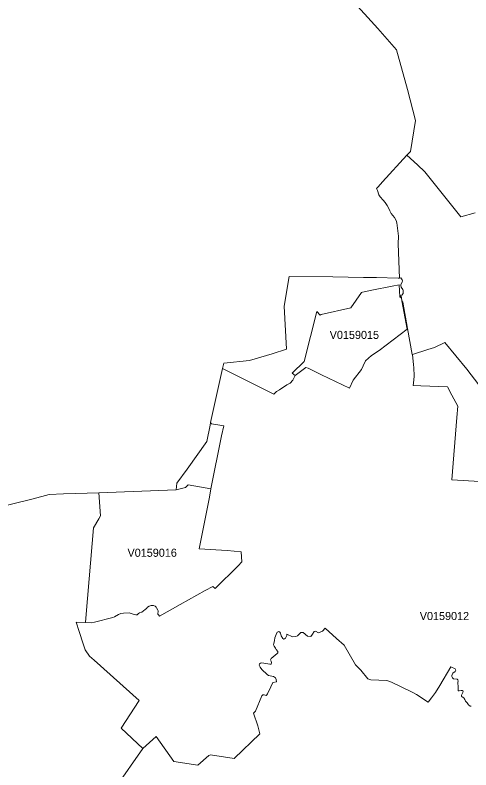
# Model space of a CAD drawing. Extents: x 369010 to 735936, y 6377141 to 6616555.
# Drawn here: x 515458 to 521091, y 6479309 to 6488642 of the extents above; entities that cross this region are included whole.
import ezdxf
from ezdxf.enums import TextEntityAlignment as Align

# ---------------------------------------------------------------- set-up
doc = ezdxf.new("R2010")
doc.units = 0
doc.header["$LTSCALE"] = 40
doc.layers.add('3', color=7, linetype='Continuous', lineweight=13)
doc.layers.add('4', color=7, linetype='Continuous')

msp = doc.modelspace()

# ---------------------------------------------------------------- linework, layer by layer
at = {"layer": '3'}
for points in [[(519606.93, 6488848.74), (519939.43, 6488476.02), (520170.63, 6488213.53), (520306.51, 6487721.66), (520405.82, 6487336.86), (520342.92, 6486955.04), (520300.06, 6486908.04), (520432.3, 6486792.19), (520522.33, 6486703.64), (520967.54, 6486147.88), (521142.97, 6486197.03)], [(519945.05, 6486518.77), (520000, 6486580.01), (520300.06, 6486908.04), (520342.92, 6486955.04), (520405.82, 6487336.86), (520306.51, 6487721.66), (520170.63, 6488213.53), (519939.43, 6488476.02), (519606.93, 6488848.74)], [(515192.44, 6482542.21), (515680.68, 6482661.87), (515880.27, 6482713.67), (516057.53, 6482721.28), (516494.13, 6482735.52), (516494.46, 6482735.52), (517449.75, 6482771.43), (517455.38, 6482854.85), (517586.29, 6483027.8), (517827.43, 6483368.07), (517869.14, 6483572.97), (517873.11, 6483605.74), (518020.9, 6484270.24), (518035.8, 6484336.93), (518356.21, 6484370.53), (518634.76, 6484454.44), (518812.18, 6484510.71), (518781.72, 6485042.48), (518846.6, 6485410.06), (519382.84, 6485404.1), (519765.15, 6485398.48), (519924.36, 6485397.48), (520193.97, 6485389.37), (520208.2, 6485390.2), (520193.47, 6485814.39), (520195.13, 6485908.06), (520177.59, 6486071.25), (520169.48, 6486101.87), (520148.46, 6486140.6), (520106.25, 6486186.94), (520087.55, 6486222.85), (520076.63, 6486251.48), (520056.27, 6486285.91), (520030.45, 6486323.81), (520006.62, 6486352.44), (519968.55, 6486393.98), (519952.83, 6486417.98), (519937.44, 6486471.44), (519926.52, 6486497.75), (519945.05, 6486518.77)], [(520239.48, 6485110), (520302.87, 6484759.8), (519956.64, 6484496.15), (519864.62, 6484433.09), (519790.31, 6484367.72), (519758.2, 6484305.65), (519739.66, 6484261.3), (519636.72, 6484129.23), (519592.53, 6484027.28), (519243.65, 6484193.61), (519078.31, 6484274.37), (519052.65, 6484283.31), (518920.42, 6484184.5), (518888.81, 6484127.41), (518857.53, 6484091.49), (518815.82, 6484068.32), (518724.63, 6484010.06), (518688.05, 6483989.04), (518656.77, 6483952.96), (518168.7, 6484197.41), (518020.9, 6484270.24), (517873.11, 6483605.74), (517884.86, 6483588.52), (518013.79, 6483566.68), (518039.6, 6483563.53), (518010.64, 6483441.56), (517876.09, 6482785.67), (517859.37, 6482682.23), (517734.25, 6482040.9), (518080.48, 6482022.69), (518253.27, 6482005.98), (518258.9, 6481881.19), (518213.38, 6481833.02), (517930.04, 6481552.83), (517902.4, 6481578.48), (517807.4, 6481527.17), (517496.59, 6481354.22), (517242.54, 6481210.73), (517233.43, 6481223.47), (517223.17, 6481236.38), (517227.15, 6481276.1), (517220.69, 6481285.04), (517205.96, 6481314), (517200.17, 6481321.62), (517188.58, 6481332.54), (517167.4, 6481340.32), (517141.08, 6481342.14), (517113.44, 6481333.86), (517096.23, 6481322.94), (517083.32, 6481303.08), (517066.77, 6481294.14), (517025.07, 6481261.04), (516995.61, 6481252.77), (516984.02, 6481244.49), (516965.48, 6481228.44), (516949.43, 6481224.47), (516930.23, 6481229.1), (516893.65, 6481243.17), (516866.68, 6481249.62), (516798.82, 6481248.79), (516764.23, 6481243), (516736.59, 6481230.76), (516687.27, 6481202.62), (516666.75, 6481193.52), (516440.67, 6481136.42), (516400.29, 6481126.49), (516328.46, 6481130.29), (516213.6, 6481135.92), (516251.33, 6481021.72), (516299.99, 6480867.64), (516322.5, 6480793.82), (516377.61, 6480716.2), (516433.39, 6480664.9), (516991.14, 6480167.89), (516767.38, 6479823.81), (517036.32, 6479572.9), (517201.99, 6479720.7), (517418.63, 6479413.02), (517716.38, 6479367.68), (517853.25, 6479488.49), (517874.43, 6479496.27), (518166.38, 6479449.93), (518483.32, 6479753.8), (518457.67, 6479851.94), (518405.53, 6480010), (518429.86, 6480034.33), (518507.32, 6480225.81), (518518.9, 6480236.08), (518534.79, 6480237.4), (518559.29, 6480230.95), (518569.55, 6480236.74), (518577.16, 6480248.32), (518618.87, 6480334.22), (518644.52, 6480390.99), (518690.04, 6480397.94), (518683.58, 6480427.56), (518674.64, 6480449.41), (518650.98, 6480465.96), (518590.73, 6480478.21), (518574.02, 6480487.81)], [(521202.72, 6482875.2), (520855.82, 6482896.06), (520915.57, 6483665.15), (520929.8, 6483806.49), (520856.32, 6483942.21), (520803.02, 6484045.15), (520470.69, 6484057.73), (520378.18, 6484062.2), (520380.99, 6484091.33), (520391.91, 6484179.37), (520385.13, 6484283.15), (520381.82, 6484319.06), (520368.74, 6484446.83), (520366.43, 6484446), (520305.69, 6484764.76), (520248.92, 6485092.63), (520239.48, 6485110)], [(521283.81, 6483948.5), (521041.52, 6484262.29), (520770.26, 6484592.97), (520641.99, 6484533.06), (520558.08, 6484509.06), (520368.74, 6484446.83), (520381.82, 6484319.06), (520385.13, 6484283.15), (520391.91, 6484179.37), (520380.99, 6484091.33), (520378.18, 6484062.2), (520470.69, 6484057.73), (520803.02, 6484045.15), (520856.32, 6483942.21), (520929.8, 6483806.49), (520915.57, 6483665.15), (520855.82, 6482896.06), (521202.72, 6482875.2)], [(516701.67, 6479095.75), (517036.32, 6479572.9), (516767.38, 6479823.81), (516991.14, 6480167.89), (516433.39, 6480664.9), (516377.61, 6480716.2), (516322.5, 6480793.82), (516299.99, 6480867.64), (516251.33, 6481021.72), (516213.6, 6481135.92), (516328.46, 6481130.29), (516335.58, 6481232.91), (516425.78, 6482301.57), (516493.96, 6482414.61), (516512.5, 6482449.2), (516494.13, 6482735.52), (516057.53, 6482721.28), (515880.27, 6482713.67), (515680.68, 6482661.87), (515192.44, 6482542.21)], [(520898.19, 6480526.2), (520903.98, 6480540.93), (520895.54, 6480558.31), (520844.9, 6480585.29), (520705.54, 6480353.25), (520652.09, 6480266.36), (520604.59, 6480198.51), (520561.06, 6480145.88), (520419.22, 6480239.39), (520363.94, 6480270.34), (520108.57, 6480394.3), (520050.64, 6480415.15), (519853.2, 6480423.92), (519817.95, 6480435.51), (519730.72, 6480540.6), (519665.85, 6480608.63), (519525.83, 6480850.92), (519431.16, 6480932.35), (519290.32, 6481060.29), (519257.55, 6481024.37), (519209.39, 6481004.51), (519169.67, 6481025.7), (519153.45, 6481020.9), (519131.77, 6480986.14), (519111.91, 6480958), (519073.34, 6480963.8), (519016.91, 6481007.99), (518990.76, 6481009.15), (518946.57, 6480966.78), (518928.03, 6480956.51), (518885, 6480955.19), (518818.3, 6480985.97), (518814.49, 6480972.57), (518800.76, 6480939.96), (518786.69, 6480927.72), (518778.91, 6480924.57), (518765.51, 6480934.17), (518746.97, 6480966.11), (518737.87, 6480998.22), (518729.59, 6481013.61), (518718.67, 6481020.07), (518708.41, 6481018.25), (518697.48, 6481012.46), (518682.75, 6480981.67), (518668.69, 6480941.79), (518665.38, 6480907.03), (518654.62, 6480873.1), (518651.31, 6480855.06), (518659.75, 6480837.19), (518676.3, 6480815.34), (518684.08, 6480798.62), (518703.94, 6480771.65), (518706.75, 6480758.24), (518698.48, 6480746.66), (518624, 6480685.09), (518614.4, 6480668.37), (518621.52, 6480652.32), (518627.14, 6480633.78), (518620.85, 6480618.39), (518605.63, 6480614.58), (518506.82, 6480633.95), (518490.77, 6480629.98), (518476.7, 6480619.71), (518474.71, 6480604.98), (518486.3, 6480581.32), (518507.48, 6480549.87), (518574.02, 6480487.81), (518590.73, 6480478.21), (518650.98, 6480465.96), (518674.64, 6480449.41), (518683.58, 6480427.56), (518690.04, 6480397.94), (518644.52, 6480390.99), (518618.87, 6480334.22), (518577.16, 6480248.32), (518569.55, 6480236.74), (518559.29, 6480230.95), (518534.79, 6480237.4), (518518.9, 6480236.08), (518507.32, 6480225.81), (518429.86, 6480034.33), (518405.53, 6480010), (518457.67, 6479851.94), (518483.32, 6479753.8), (518166.38, 6479449.93), (517874.43, 6479496.27), (517853.25, 6479488.49), (517716.38, 6479367.68), (517418.63, 6479413.02), (517201.99, 6479720.7), (517036.32, 6479572.9)], [(518574.02, 6480487.81), (518507.48, 6480549.87), (518486.3, 6480581.32), (518474.71, 6480604.98), (518476.7, 6480619.71), (518490.77, 6480629.98), (518506.82, 6480633.95), (518605.63, 6480614.58), (518620.85, 6480618.39), (518627.14, 6480633.78), (518621.52, 6480652.32), (518614.4, 6480668.37), (518624, 6480685.09), (518698.48, 6480746.66), (518706.75, 6480758.24), (518703.94, 6480771.65), (518684.08, 6480798.62), (518676.3, 6480815.34), (518659.75, 6480837.19), (518651.31, 6480855.06), (518654.62, 6480873.1), (518665.38, 6480907.03), (518668.69, 6480941.79), (518682.75, 6480981.67), (518697.48, 6481012.46), (518708.41, 6481018.25), (518718.67, 6481020.07), (518729.59, 6481013.61), (518737.87, 6480998.22), (518746.97, 6480966.11), (518765.51, 6480934.17), (518778.91, 6480924.57), (518786.69, 6480927.72), (518800.76, 6480939.96), (518814.49, 6480972.57), (518818.3, 6480985.97), (518885, 6480955.19), (518928.03, 6480956.51), (518946.57, 6480966.78), (518990.76, 6481009.15), (519016.91, 6481007.99), (519073.34, 6480963.8), (519111.91, 6480958), (519131.77, 6480986.14), (519153.45, 6481020.9), (519169.67, 6481025.7), (519209.39, 6481004.51), (519257.55, 6481024.37), (519290.32, 6481060.29), (519431.16, 6480932.35), (519525.83, 6480850.92), (519665.85, 6480608.63), (519730.72, 6480540.6), (519817.95, 6480435.51), (519853.2, 6480423.92), (520050.64, 6480415.15), (520108.57, 6480394.3), (520363.94, 6480270.34), (520419.22, 6480239.39), (520561.06, 6480145.88), (520604.59, 6480198.51), (520652.09, 6480266.36), (520705.54, 6480353.25), (520844.9, 6480585.29), (520895.54, 6480558.31), (520903.98, 6480540.93), (520898.19, 6480526.2), (520867.41, 6480507.01), (520854.5, 6480476.22), (520855.82, 6480465.3), (520864.1, 6480445.44), (520877.01, 6480435.84), (520921.19, 6480430.71), (520931.46, 6480422.27), (520933.44, 6480408.2), (520930.79, 6480393.47), (520930.13, 6480370.3), (520935.92, 6480352.43), (520933.44, 6480331.9), (520935.92, 6480303.6), (520935.43, 6480287.55), (520945.03, 6480286.22), (520970.68, 6480292.68), (520984.75, 6480291.35), (520994.35, 6480281.76), (520991.2, 6480267.03), (520975.81, 6480231.11), (520975.81, 6480218.2), (520983.59, 6480210.59), (521003.45, 6480200.99), (521009.74, 6480193.21), (521014.87, 6480178.48), (521024.63, 6480159.28), (521030.92, 6480150.18), (521044.99, 6480136.77), (521062.37, 6480115.59), (521084.22, 6480098.87), (521095.64, 6480095.73)], [(521095.64, 6480095.73), (521084.22, 6480098.87), (521062.37, 6480115.59), (521044.99, 6480136.77), (521030.92, 6480150.18), (521024.63, 6480159.28), (521014.87, 6480178.48), (521009.74, 6480193.21), (521003.45, 6480200.99), (520983.59, 6480210.59), (520975.81, 6480218.2), (520975.81, 6480231.11), (520991.2, 6480267.03), (520994.35, 6480281.76), (520984.75, 6480291.35), (520970.68, 6480292.68), (520945.03, 6480286.22), (520935.43, 6480287.55), (520935.92, 6480303.6), (520933.44, 6480331.9), (520935.92, 6480352.43), (520930.13, 6480370.3), (520930.79, 6480393.47), (520933.44, 6480408.2), (520931.46, 6480422.27), (520921.19, 6480430.71), (520877.01, 6480435.84), (520864.1, 6480445.44), (520855.82, 6480465.3), (520854.5, 6480476.22), (520867.41, 6480507.01), (520898.19, 6480526.2)], [(517036.32, 6479572.9), (516701.67, 6479095.75)]]:
    msp.add_lwpolyline(points, dxfattribs=at)
for points in [[(518020.9, 6484270.24), (518168.7, 6484197.41), (518656.77, 6483952.96), (518688.05, 6483989.04), (518724.63, 6484010.06), (518815.82, 6484068.32), (518857.53, 6484091.49), (518888.81, 6484127.41), (518920.42, 6484184.5), (518880.7, 6484215.29), (519030.81, 6484360.27), (519188.53, 6484974.95), (519230.24, 6484932.42), (519239.84, 6484940.2), (519606.6, 6485024.27), (519740.16, 6485210.63), (519753.07, 6485216.92), (519868.42, 6485238.77), (520118.83, 6485288.25), (520206.05, 6485306.46), (520214.33, 6485160.15), (520233.69, 6485142.28), (520234.85, 6485135.66), (520233.36, 6485153.86), (520224.75, 6485163.96), (520215.65, 6485163.46), (520214.16, 6485171.07), (520235.68, 6485177.36), (520252.06, 6485198.38), (520254.54, 6485218.41), (520255.04, 6485235.62), (520249.41, 6485250.52), (520229.72, 6485279.64), (520223.26, 6485297.35), (520223.76, 6485312.25), (520241.47, 6485338.4), (520247.76, 6485355.28), (520242.46, 6485369.51), (520224.26, 6485392.02), (520208.2, 6485390.2), (520193.97, 6485389.37), (519924.36, 6485397.48), (519765.15, 6485398.48), (519382.84, 6485404.1), (518846.6, 6485410.06), (518781.72, 6485042.48), (518812.18, 6484510.71), (518634.76, 6484454.44), (518356.21, 6484370.53), (518035.8, 6484336.93)], [(518920.42, 6484184.5), (519052.65, 6484283.31), (519078.31, 6484274.37), (519243.65, 6484193.61), (519592.53, 6484027.28), (519636.72, 6484129.23), (519739.66, 6484261.3), (519758.2, 6484305.65), (519790.31, 6484367.72), (519864.62, 6484433.09), (519956.64, 6484496.15), (520302.87, 6484759.8), (520239.48, 6485110), (520236.5, 6485115.63), (520234.85, 6485135.66), (520234.85, 6485135.66), (520233.69, 6485142.28), (520214.33, 6485160.15), (520206.05, 6485306.46), (520118.83, 6485288.25), (519868.42, 6485238.77), (519753.07, 6485216.92), (519740.16, 6485210.63), (519606.6, 6485024.27), (519239.84, 6484940.2), (519230.24, 6484932.42), (519188.53, 6484974.95), (519030.81, 6484360.27), (518880.7, 6484215.29)], [(517873.11, 6483605.74), (517869.14, 6483572.97), (517827.43, 6483368.07), (517586.29, 6483027.8), (517455.38, 6482854.85), (517449.75, 6482771.43), (517562.46, 6482798.91), (517597.87, 6482832.01), (517876.09, 6482785.67), (518010.64, 6483441.56), (518039.6, 6483563.53), (518013.79, 6483566.68), (517884.86, 6483588.52)], [(517449.75, 6482771.43), (516494.46, 6482735.52), (516494.13, 6482735.52), (516512.5, 6482449.2), (516493.96, 6482414.61), (516425.78, 6482301.57), (516335.58, 6481232.91), (516328.46, 6481130.29), (516400.29, 6481126.49), (516440.67, 6481136.42), (516666.75, 6481193.52), (516687.27, 6481202.62), (516736.59, 6481230.76), (516764.23, 6481243), (516798.82, 6481248.79), (516866.68, 6481249.62), (516893.65, 6481243.17), (516930.23, 6481229.1), (516949.43, 6481224.47), (516965.48, 6481228.44), (516984.02, 6481244.49), (516995.61, 6481252.77), (517025.07, 6481261.04), (517066.77, 6481294.14), (517083.32, 6481303.08), (517096.23, 6481322.94), (517113.44, 6481333.86), (517141.08, 6481342.14), (517167.4, 6481340.32), (517188.58, 6481332.54), (517200.17, 6481321.62), (517205.96, 6481314), (517220.69, 6481285.04), (517227.15, 6481276.1), (517223.17, 6481236.38), (517233.43, 6481223.47), (517242.54, 6481210.73), (517496.59, 6481354.22), (517807.4, 6481527.17), (517902.4, 6481578.48), (517930.04, 6481552.83), (518213.38, 6481833.02), (518258.9, 6481881.19), (518253.27, 6482005.98), (518080.48, 6482022.69), (517734.25, 6482040.9), (517859.37, 6482682.23), (517876.09, 6482785.67), (517597.87, 6482832.01), (517562.46, 6482798.91)]]:
    msp.add_lwpolyline(points, close=True, dxfattribs=at)

# ---------------------------------------------------------------- texts
at = {"layer": '4'}
for s, p in [('V0159015', (519650.92, 6484637.74)), ('V0159016', (517151.99, 6481944)), ('V0159012', (520764.12, 6481161.91))]:
    msp.add_text(s, height=100, dxfattribs=at).set_placement(p, align=Align.CENTER)

doc.saveas('drawing.dxf')
